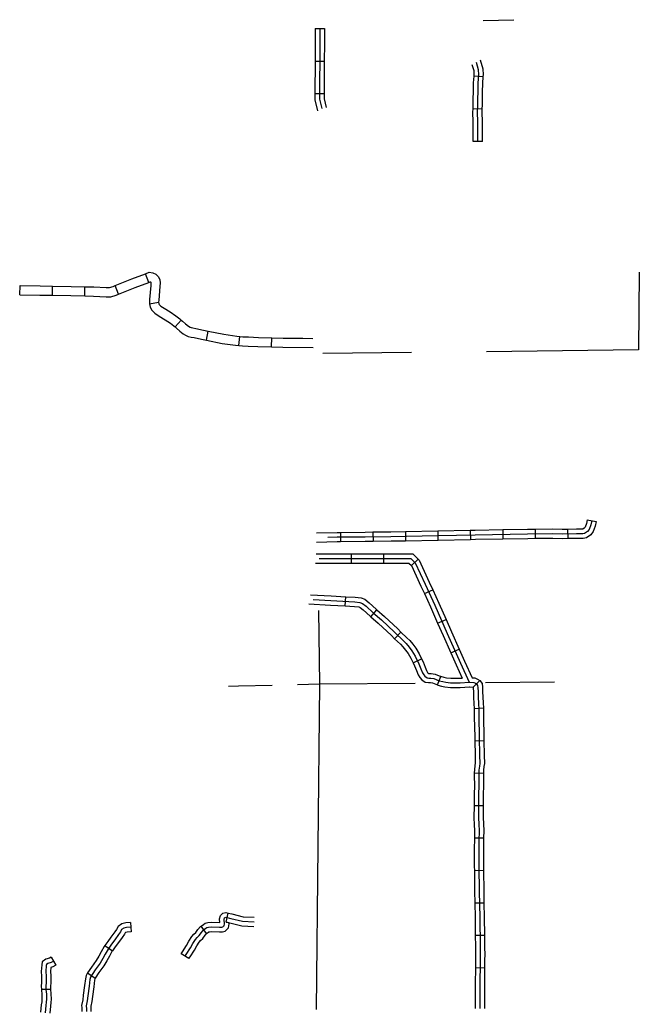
# Model space of a CAD drawing. Extents: x 1127717 to 1741049, y 2026793 to 2244711.
# Drawn here: x 1481359 to 1491439, y 2189491 to 2205655 of the extents above; entities that cross this region are included whole.
import ezdxf

# ---------------------------------------------------------------- set-up
doc = ezdxf.new("R2010")
doc.units = 0
doc.layers.add('32', color=7, linetype='Continuous')
doc.layers.add('5', color=7, linetype='Continuous')

msp = doc.modelspace()

# ---------------------------------------------------------------- linework, layer by layer
at = {"layer": '32'}
for p, q in [((1486167, 2205512), (1486317, 2205512)), ((1486165, 2204984), (1486315, 2204983)), ((1488901, 2204728), (1488752, 2204738)), ((1486163, 2204456), (1486313, 2204455)), ((1488886, 2204204), (1488736, 2204206)), ((1488887, 2203677), (1488737, 2203677)), ((1483457, 2201383), (1483404, 2201524)), ((1481359, 2201181), (1481362, 2201331)), ((1481888, 2201172), (1481890, 2201322)), ((1482415, 2201162), (1482419, 2201312)), ((1482966, 2201192), (1482910, 2201331)), ((1483470, 2201034), (1483618, 2201058)), ((1483885, 2200657), (1483984, 2200769)), ((1484395, 2200441), (1484424, 2200588)), ((1484924, 2200355), (1484938, 2200504)), ((1485456, 2200332), (1485460, 2200481)), ((1490594, 2197520), (1490741, 2197492)), ((1486578, 2197309), (1486580, 2197159)), ((1487106, 2197315), (1487108, 2197165)), ((1487634, 2197323), (1487637, 2197173)), ((1488162, 2197334), (1488165, 2197184)), ((1488689, 2197344), (1488692, 2197195)), ((1489218, 2197354), (1489220, 2197204)), ((1489746, 2197362), (1489747, 2197212)), ((1490274, 2197362), (1490276, 2197212)), ((1486758, 2196814), (1486758, 2196964)), ((1487286, 2196814), (1487286, 2196964)), ((1487734, 2196773), (1487841, 2196879)), ((1486654, 2196118), (1486663, 2196268)), ((1487944, 2196318), (1488080, 2196380)), ((1487073, 2195941), (1487172, 2196053)), ((1488159, 2195837), (1488297, 2195897)), ((1487458, 2195584), (1487562, 2195693)), ((1488374, 2195354), (1488511, 2195415)), ((1487762, 2195191), (1487897, 2195257)), ((1488156, 2194832), (1488212, 2194971)), ((1488738, 2194794), (1488845, 2194903)), ((1488754, 2194448), (1488904, 2194457)), ((1488764, 2193923), (1488914, 2193926)), ((1488756, 2193399), (1488906, 2193396)), ((1488752, 2192871), (1488902, 2192868)), ((1488758, 2192343), (1488908, 2192341)), ((1488757, 2191813), (1488907, 2191815)), ((1488764, 2191285), (1488914, 2191288)), ((1484718, 2190972), (1484750, 2191118)), ((1483160, 2190964), (1483173, 2190815)), ((1484395, 2190786), (1484308, 2190908)), ((1488772, 2190758), (1488922, 2190759)), ((1482745, 2190592), (1482867, 2190505)), ((1484111, 2190377), (1483986, 2190458)), ((1481868, 2190400), (1481943, 2190270)), ((1482462, 2190144), (1482587, 2190062)), ((1488773, 2190231), (1488923, 2190230)), ((1481709, 2189879), (1481859, 2189883))]:
    msp.add_line(p, q, dxfattribs=at)
for points in [[(1486167, 2205512), (1486167, 2205264), (1486165, 2204984)], [(1486242, 2205512), (1486242, 2205264), (1486237, 2204379), (1486237, 2204363), (1486274, 2204213)], [(1486317, 2205512), (1486317, 2205263), (1486315, 2204983)], [(1486165, 2204984), (1486163, 2204456)], [(1486315, 2204983), (1486313, 2204455)], [(1488901, 2204728), (1488904, 2204763), (1488902, 2204850), (1488859, 2204999)], [(1488752, 2204738), (1488754, 2204767), (1488752, 2204827), (1488724, 2204924)], [(1488812, 2203677), (1488812, 2203996), (1488810, 2204152), (1488812, 2204271), (1488812, 2204367), (1488817, 2204482), (1488819, 2204627), (1488829, 2204765), (1488827, 2204839), (1488791, 2204962)], [(1488736, 2204206), (1488737, 2204271), (1488737, 2204369), (1488742, 2204484), (1488744, 2204630), (1488752, 2204738)], [(1488886, 2204204), (1488887, 2204270), (1488887, 2204365), (1488892, 2204480), (1488894, 2204624), (1488901, 2204728)], [(1486163, 2204456), (1486162, 2204379), (1486162, 2204354), (1486206, 2204174)], [(1486313, 2204455), (1486312, 2204379), (1486312, 2204372), (1486347, 2204230)], [(1488737, 2203677), (1488737, 2203995), (1488735, 2204152), (1488736, 2204206)], [(1488887, 2203677), (1488887, 2203996), (1488885, 2204152), (1488886, 2204204)], [(1482910, 2201331), (1483181, 2201440), (1483404, 2201524)], [(1483404, 2201524), (1483466, 2201547), (1483523, 2201540), (1483572, 2201517), (1483616, 2201475), (1483639, 2201424), (1483644, 2201377), (1483640, 2201318), (1483619, 2201093), (1483618, 2201058), (1483618, 2201058)], [(1481362, 2201331), (1481688, 2201325), (1481890, 2201322)], [(1481890, 2201322), (1482193, 2201318), (1482419, 2201312)], [(1482419, 2201312), (1482562, 2201308), (1482765, 2201298), (1482818, 2201300), (1482876, 2201317), (1482910, 2201331)], [(1482966, 2201192), (1483236, 2201300), (1483457, 2201383)], [(1483457, 2201383), (1483483, 2201393), (1483486, 2201392), (1483491, 2201387), (1483492, 2201385), (1483493, 2201373), (1483491, 2201330), (1483469, 2201103), (1483467, 2201049), (1483470, 2201034)], [(1481359, 2201181), (1481686, 2201175), (1481888, 2201172)], [(1481888, 2201172), (1482190, 2201168), (1482415, 2201162)], [(1482415, 2201162), (1482556, 2201158), (1482763, 2201148), (1482842, 2201150), (1482925, 2201176), (1482966, 2201192)], [(1483470, 2201034), (1483479, 2200977), (1483507, 2200931), (1483555, 2200882), (1483626, 2200835), (1483725, 2200774), (1483811, 2200717), (1483865, 2200675), (1483885, 2200657)], [(1483618, 2201058), (1483622, 2201031), (1483627, 2201024), (1483652, 2200998), (1483706, 2200962), (1483805, 2200901), (1483899, 2200839), (1483961, 2200789), (1483984, 2200769)], [(1483984, 2200769), (1484007, 2200749), (1484057, 2200707), (1484104, 2200672), (1484130, 2200656), (1484150, 2200646), (1484173, 2200641), (1484226, 2200633), (1484347, 2200603), (1484424, 2200588)], [(1483885, 2200657), (1483908, 2200636), (1483964, 2200589), (1484019, 2200548), (1484056, 2200525), (1484101, 2200502), (1484147, 2200493), (1484196, 2200485), (1484314, 2200457), (1484395, 2200441)], [(1484395, 2200441), (1484654, 2200390), (1484872, 2200360), (1484924, 2200355)], [(1484424, 2200588), (1484679, 2200538), (1484890, 2200509), (1484938, 2200504)], [(1484938, 2200504), (1484991, 2200499), (1485080, 2200496), (1485241, 2200488), (1485460, 2200481)], [(1485460, 2200481), (1485644, 2200476), (1485964, 2200473), (1486130, 2200468)], [(1484924, 2200355), (1484981, 2200349), (1485074, 2200346), (1485235, 2200338), (1485456, 2200332)], [(1485456, 2200332), (1485641, 2200326), (1486132, 2200321)], [(1490667, 2197506), (1490654, 2197436), (1490624, 2197363), (1490599, 2197328), (1490552, 2197296), (1490522, 2197291), (1490421, 2197289), (1490184, 2197286), (1490032, 2197289), (1489624, 2197286), (1488772, 2197271), (1488164, 2197259), (1487400, 2197244), (1486979, 2197239), (1486524, 2197234), (1486371, 2197230)], [(1490594, 2197520), (1490582, 2197457), (1490558, 2197400), (1490546, 2197383), (1490523, 2197367), (1490515, 2197366), (1490419, 2197364), (1490274, 2197362)], [(1490741, 2197492), (1490726, 2197414), (1490690, 2197327), (1490653, 2197274), (1490581, 2197225), (1490529, 2197216), (1490422, 2197214), (1490276, 2197212)], [(1486578, 2197309), (1486523, 2197309), (1486190, 2197301)], [(1487106, 2197315), (1486979, 2197314), (1486578, 2197309)], [(1487634, 2197323), (1487399, 2197319), (1487106, 2197315)], [(1488162, 2197334), (1487634, 2197323)], [(1488689, 2197344), (1488163, 2197334), (1488162, 2197334)], [(1489218, 2197354), (1488770, 2197346), (1488689, 2197344)], [(1489746, 2197362), (1489623, 2197361), (1489218, 2197354)], [(1489747, 2197212), (1489625, 2197211), (1489220, 2197204)], [(1490274, 2197362), (1490184, 2197361), (1490033, 2197364), (1489746, 2197362)], [(1490276, 2197212), (1490184, 2197211), (1490032, 2197214), (1489747, 2197212)], [(1486580, 2197159), (1486525, 2197159), (1486189, 2197151)], [(1487108, 2197165), (1486980, 2197164), (1486580, 2197159)], [(1487637, 2197173), (1487401, 2197169), (1487108, 2197165)], [(1488165, 2197184), (1487637, 2197173)], [(1488692, 2197195), (1488166, 2197184), (1488165, 2197184)], [(1489220, 2197204), (1488773, 2197196), (1488692, 2197195)], [(1486181, 2196964), (1486758, 2196964)], [(1486230, 2196889), (1487725, 2196889), (1487795, 2196818), (1487955, 2196473), (1488112, 2196132), (1488316, 2195666), (1488530, 2195188), (1488672, 2194874)], [(1486758, 2196964), (1487286, 2196964)], [(1487286, 2196964), (1487756, 2196964), (1487841, 2196879)], [(1486170, 2196814), (1486758, 2196814)], [(1486758, 2196814), (1487286, 2196814)], [(1487286, 2196814), (1487693, 2196814), (1487734, 2196773)], [(1487733, 2196775), (1487887, 2196441), (1487944, 2196318)], [(1487841, 2196879), (1487858, 2196861), (1488023, 2196504), (1488080, 2196380)], [(1486092, 2196300), (1486426, 2196281), (1486663, 2196268)], [(1486663, 2196268), (1486819, 2196259), (1486913, 2196247), (1486972, 2196225), (1487043, 2196169), (1487161, 2196063), (1487172, 2196053)], [(1487944, 2196318), (1488044, 2196101), (1488159, 2195837)], [(1488080, 2196380), (1488181, 2196162), (1488297, 2195897)], [(1486062, 2196152), (1486418, 2196131), (1486654, 2196118)], [(1486131, 2196223), (1486422, 2196206), (1486813, 2196184), (1486895, 2196174), (1486935, 2196159), (1486994, 2196112), (1487111, 2196007), (1487243, 2195890), (1487457, 2195688), (1487607, 2195546), (1487649, 2195504), (1487696, 2195447), (1487741, 2195387), (1487791, 2195302), (1487853, 2195175), (1487886, 2195093), (1487913, 2195031), (1487933, 2194994), (1487950, 2194974), (1487988, 2194949), (1488015, 2194944), (1488050, 2194944), (1488097, 2194936), (1488184, 2194901), (1488242, 2194887), (1488291, 2194874), (1488371, 2194864), (1488421, 2194867), (1488525, 2194867), (1488672, 2194874)], [(1486654, 2196118), (1486806, 2196109), (1486877, 2196101), (1486897, 2196093), (1486946, 2196054), (1487062, 2195951), (1487073, 2195941)], [(1487073, 2195941), (1487193, 2195835), (1487406, 2195634), (1487458, 2195584)], [(1487172, 2196053), (1487294, 2195945), (1487509, 2195743), (1487562, 2195693)], [(1488159, 2195837), (1488248, 2195636), (1488374, 2195354)], [(1488297, 2195897), (1488385, 2195696), (1488511, 2195415)], [(1487562, 2195693), (1487659, 2195600), (1487705, 2195555), (1487755, 2195493), (1487804, 2195429), (1487857, 2195338), (1487897, 2195257)], [(1487458, 2195584), (1487554, 2195493), (1487594, 2195454), (1487637, 2195400), (1487679, 2195345), (1487725, 2195267), (1487762, 2195191)], [(1488374, 2195354), (1488462, 2195157), (1488559, 2194943)], [(1488511, 2195415), (1488599, 2195219), (1488721, 2194947)], [(1487762, 2195191), (1487785, 2195145), (1487816, 2195064), (1487845, 2194998), (1487871, 2194951), (1487900, 2194917), (1487959, 2194878), (1488008, 2194869), (1488044, 2194869), (1488077, 2194864), (1488156, 2194832)], [(1487897, 2195257), (1487922, 2195206), (1487955, 2195122), (1487980, 2195064), (1487995, 2195036), (1488000, 2195031), (1488016, 2195020), (1488022, 2195019), (1488056, 2195019), (1488117, 2195009), (1488212, 2194971)], [(1488208, 2194973), (1488260, 2194959), (1488305, 2194948), (1488374, 2194939), (1488419, 2194942), (1488523, 2194942), (1488559, 2194943)], [(1488721, 2194947), (1488766, 2194946), (1488809, 2194926), (1488845, 2194903), (1488882, 2194853), (1488888, 2194793), (1488892, 2194720), (1488894, 2194636), (1488900, 2194534), (1488904, 2194457)], [(1488156, 2194832), (1488161, 2194830), (1488223, 2194814), (1488278, 2194800), (1488368, 2194789), (1488423, 2194792), (1488527, 2194792), (1488676, 2194799)], [(1488670, 2194799), (1488731, 2194797), (1488737, 2194794), (1488738, 2194794), (1488739, 2194782), (1488742, 2194714), (1488744, 2194630), (1488750, 2194526), (1488754, 2194448)], [(1488672, 2194874), (1488748, 2194871), (1488773, 2194860), (1488793, 2194847), (1488810, 2194825), (1488814, 2194788), (1488817, 2194717), (1488819, 2194633), (1488825, 2194530), (1488830, 2194432), (1488829, 2194312), (1488838, 2193980), (1488843, 2193688), (1488845, 2193555), (1488840, 2193512), (1488832, 2193447), (1488830, 2193369), (1488832, 2193179), (1488827, 2193063), (1488827, 2192871), (1488823, 2192670), (1488830, 2192567), (1488834, 2192457), (1488832, 2192297), (1488831, 2192188), (1488831, 2191877), (1488836, 2191469), (1488844, 2191046), (1488849, 2190575), (1488851, 2190432), (1488849, 2190370), (1488849, 2190313), (1488846, 2189961), (1488846, 2189719), (1488848, 2189566)], [(1488754, 2194448), (1488755, 2194430), (1488754, 2194312), (1488763, 2193979), (1488764, 2193923)], [(1488904, 2194457), (1488905, 2194433), (1488904, 2194313), (1488913, 2193982), (1488914, 2193926)], [(1488764, 2193923), (1488768, 2193687), (1488770, 2193560), (1488765, 2193522), (1488757, 2193452), (1488756, 2193399)], [(1488914, 2193926), (1488918, 2193689), (1488920, 2193551), (1488914, 2193503), (1488907, 2193442), (1488906, 2193396)], [(1488756, 2193399), (1488755, 2193369), (1488757, 2193180), (1488752, 2193065), (1488752, 2192872), (1488752, 2192871)], [(1488906, 2193396), (1488905, 2193368), (1488907, 2193177), (1488902, 2193061), (1488902, 2192871), (1488902, 2192868)], [(1488752, 2192871), (1488748, 2192668), (1488756, 2192563), (1488759, 2192457), (1488758, 2192343)], [(1488902, 2192868), (1488898, 2192672), (1488905, 2192571), (1488909, 2192458), (1488908, 2192341)], [(1488758, 2192343), (1488757, 2192298), (1488756, 2192189), (1488756, 2191877), (1488757, 2191813)], [(1488908, 2192341), (1488907, 2192296), (1488906, 2192188), (1488906, 2191878), (1488907, 2191815)], [(1488757, 2191813), (1488761, 2191468), (1488764, 2191285)], [(1488907, 2191815), (1488911, 2191470), (1488914, 2191288)], [(1488764, 2191285), (1488769, 2191045), (1488772, 2190758)], [(1488914, 2191288), (1488919, 2191047), (1488922, 2190759)], [(1484308, 2190908), (1484346, 2190935), (1484376, 2190953), (1484419, 2190964), (1484474, 2190971), (1484613, 2190964), (1484610, 2191023), (1484624, 2191080), (1484665, 2191116), (1484710, 2191127), (1484750, 2191118)], [(1484750, 2191118), (1484810, 2191105), (1484996, 2191059), (1485175, 2191050)], [(1483160, 2190964), (1483086, 2190958), (1483021, 2190946), (1482958, 2190902), (1482932, 2190851), (1482905, 2190811), (1482842, 2190729), (1482791, 2190657), (1482745, 2190592)], [(1483986, 2190458), (1484004, 2190487), (1484070, 2190591), (1484109, 2190664), (1484157, 2190735), (1484190, 2190774), (1484222, 2190805), (1484255, 2190851), (1484300, 2190903), (1484308, 2190908)], [(1484049, 2190418), (1484067, 2190446), (1484135, 2190554), (1484173, 2190626), (1484217, 2190689), (1484245, 2190723), (1484279, 2190756), (1484314, 2190805), (1484351, 2190847), (1484387, 2190872), (1484405, 2190883), (1484432, 2190890), (1484477, 2190895), (1484611, 2190889), (1484649, 2190889), (1484664, 2190893), (1484676, 2190904), (1484684, 2190913), (1484688, 2190946), (1484686, 2191016), (1484691, 2191039), (1484701, 2191047), (1484711, 2191050), (1484793, 2191032), (1484985, 2190985), (1485171, 2190975)], [(1484395, 2190786), (1484429, 2190810), (1484435, 2190813), (1484446, 2190816), (1484480, 2190820), (1484609, 2190814), (1484659, 2190814), (1484701, 2190825), (1484730, 2190851), (1484756, 2190881), (1484764, 2190942), (1484763, 2190962), (1484718, 2190972)], [(1484718, 2190972), (1484776, 2190959), (1484974, 2190910), (1485168, 2190900)], [(1483167, 2190889), (1483096, 2190883), (1483051, 2190875), (1483016, 2190851), (1482996, 2190812), (1482966, 2190768), (1482903, 2190684), (1482852, 2190613), (1482795, 2190534), (1482750, 2190452), (1482712, 2190377), (1482664, 2190303), (1482586, 2190195), (1482507, 2190076), (1482500, 2190038), (1482487, 2189928), (1482467, 2189772), (1482456, 2189693), (1482440, 2189610), (1482442, 2189559), (1482442, 2189516)], [(1483173, 2190815), (1483106, 2190809), (1483081, 2190804), (1483074, 2190800), (1483061, 2190774), (1483027, 2190724), (1482963, 2190640), (1482913, 2190569), (1482867, 2190505)], [(1484111, 2190377), (1484131, 2190406), (1484200, 2190516), (1484238, 2190587), (1484276, 2190644), (1484300, 2190672), (1484336, 2190706), (1484373, 2190758), (1484401, 2190791), (1484395, 2190786)], [(1488772, 2190758), (1488774, 2190574), (1488776, 2190433), (1488774, 2190371), (1488774, 2190313), (1488773, 2190231)], [(1488922, 2190759), (1488924, 2190576), (1488926, 2190431), (1488924, 2190369), (1488924, 2190313), (1488923, 2190230)], [(1482745, 2190592), (1482731, 2190574), (1482684, 2190488), (1482647, 2190415), (1482602, 2190345), (1482524, 2190238), (1482462, 2190144)], [(1482867, 2190505), (1482858, 2190494), (1482816, 2190417), (1482777, 2190340), (1482726, 2190261), (1482647, 2190153), (1482587, 2190062)], [(1481868, 2190400), (1481840, 2190384), (1481783, 2190369), (1481724, 2190323), (1481715, 2190274), (1481708, 2190169), (1481712, 2190092), (1481712, 2190064), (1481712, 2189995), (1481708, 2189924), (1481709, 2189879)], [(1481906, 2190335), (1481869, 2190314), (1481817, 2190300), (1481793, 2190282), (1481790, 2190265), (1481783, 2190169), (1481787, 2190094), (1481787, 2190064), (1481787, 2189992), (1481783, 2189923), (1481784, 2189875), (1481791, 2189799), (1481793, 2189718), (1481790, 2189669), (1481783, 2189615), (1481771, 2189498)], [(1481943, 2190270), (1481898, 2190244), (1481863, 2190235), (1481858, 2190168), (1481862, 2190096), (1481862, 2190064), (1481862, 2189990), (1481858, 2189922), (1481859, 2189883)], [(1482462, 2190144), (1482436, 2190105), (1482426, 2190049), (1482412, 2189938), (1482392, 2189782), (1482382, 2189705), (1482365, 2189616), (1482366, 2189582)], [(1488773, 2190231), (1488771, 2189961), (1488771, 2189565)], [(1488923, 2190230), (1488921, 2189961), (1488921, 2189567)], [(1482587, 2190062), (1482578, 2190048), (1482575, 2190027), (1482561, 2189919), (1482541, 2189761), (1482530, 2189681), (1482515, 2189605), (1482516, 2189588)], [(1481709, 2189879), (1481709, 2189870), (1481716, 2189795), (1481718, 2189720), (1481715, 2189676), (1481708, 2189624), (1481696, 2189506)], [(1481859, 2189883), (1481859, 2189880), (1481866, 2189803), (1481868, 2189717), (1481865, 2189662), (1481857, 2189606), (1481845, 2189491)], [(1482366, 2189582), (1482367, 2189557), (1482367, 2189517)], [(1482516, 2189588), (1482517, 2189560), (1482517, 2189516)]]:
    msp.add_lwpolyline(points, dxfattribs=at)
at = {"layer": '5'}
for points in [[(1488902, 2205647), (1489401, 2205655)], [(1491439, 2201548), (1491431, 2200283)], [(1491431, 2200283), (1488957, 2200254)], [(1487732, 2200240), (1486291, 2200223)], [(1486220, 2196045), (1486234, 2194842)], [(1485464, 2194824), (1484918, 2194811), (1484754, 2194805)], [(1486234, 2194842), (1485881, 2194834)], [(1486234, 2194842), (1486181, 2189550)], [(1487796, 2194856), (1486234, 2194842)], [(1490064, 2194877), (1488936, 2194867)]]:
    msp.add_lwpolyline(points, dxfattribs=at)

doc.saveas('drawing.dxf')
